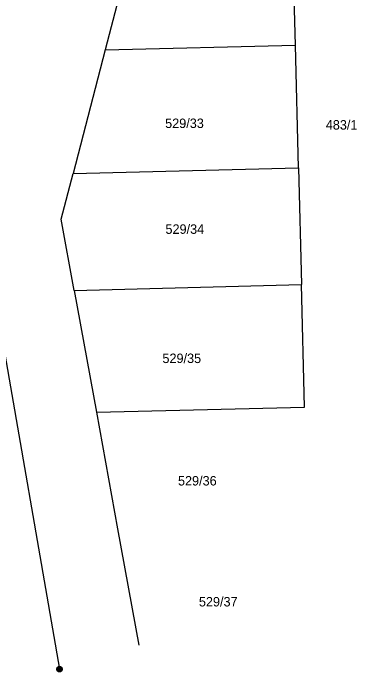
# Model space of a CAD drawing. Extents: x -759060 to -757386, y -1172273 to -1170948.
# Drawn here: x -758521.3 to -758459.6, y -1172096.8 to -1171978.6 of the extents above; entities that cross this region are included whole.
import ezdxf

# ---------------------------------------------------------------- set-up
doc = ezdxf.new("R2010")
doc.units = 0
for name, color, linetype in [('Vrstva 1', 7, 'Continuous'), ('Vrstva 2', 7, 'Continuous'), ('Vrstva 6', 7, 'Continuous')]:
    doc.layers.add(name, color=color, linetype=linetype)

msp = doc.modelspace()

# ---------------------------------------------------------------- linework, layer by layer
at = {"layer": 'Vrstva 1'}
for p, q in [((-758498.48, -1171960.89), (-758504.79, -1171985.17)), ((-758470.63, -1171984.33), (-758471.08, -1171965.19)), ((-758504.79, -1171985.17), (-758470.63, -1171984.33)), ((-758470.06, -1172006.32), (-758470.63, -1171984.33)), ((-758504.79, -1171985.17), (-758510.56, -1172007.33)), ((-758510.56, -1172007.33), (-758470.06, -1172006.32)), ((-758470.06, -1172006.32), (-758469.54, -1172027.31)), ((-758512.7, -1172015.58), (-758510.56, -1172007.33)), ((-758510.38, -1172028.34), (-758512.7, -1172015.58)), ((-758510.38, -1172028.34), (-758469.54, -1172027.31)), ((-758510.38, -1172028.34), (-758506.39, -1172050.24)), ((-758468.99, -1172049.31), (-758469.54, -1172027.31)), ((-758506.39, -1172050.24), (-758468.99, -1172049.31)), ((-758468.99, -1172049.31), (-758468.99, -1172049.31)), ((-758506.39, -1172050.24), (-758502.58, -1172071.16)), ((-758502.58, -1172071.16), (-758502.58, -1172071.16)), ((-758502.58, -1172071.16), (-758498.77, -1172092.07)), ((-758498.77, -1172092.07), (-758498.77, -1172092.07)), ((-758498.77, -1172092.07), (-758498.77, -1172092.07))]:
    msp.add_line(p, q, dxfattribs=at)
at = {"layer": 'Vrstva 6'}
for p in [(-758531.44, -1171991.05), (-758513.02, -1172096.38)]:
    msp.add_line(p, (-758513.02, -1172096.38), dxfattribs=at)
msp.add_lwpolyline([(-758513.17, -1172095.9), (-758512.86, -1172095.9), (-758512.61, -1172096.08), (-758512.51, -1172096.37), (-758512.61, -1172096.66), (-758512.86, -1172096.84), (-758513.17, -1172096.84), (-758513.42, -1172096.66), (-758513.52, -1172096.37), (-758513.42, -1172096.08), (-758513.17, -1172095.9), (-758513.14, -1172095.94), (-758512.9, -1172095.94), (-758512.74, -1172096.02), (-758513.3, -1172096.02), (-758513.38, -1172096.1), (-758512.66, -1172096.1), (-758512.66, -1172096.18), (-758513.38, -1172096.18), (-758513.42, -1172096.26), (-758512.62, -1172096.26), (-758512.58, -1172096.34), (-758513.46, -1172096.34), (-758513.46, -1172096.42), (-758512.58, -1172096.42), (-758512.61, -1172096.5), (-758513.42, -1172096.5), (-758513.41, -1172096.58), (-758512.6, -1172096.58), (-758512.65, -1172096.66), (-758513.37, -1172096.66), (-758513.29, -1172096.74), (-758512.73, -1172096.74), (-758512.84, -1172096.82), (-758513.18, -1172096.82)], dxfattribs=at)

# ---------------------------------------------------------------- texts
at = {"layer": 'Vrstva 2'}
for s, p in [('529/33', (-758494.037, -1171999.19)), ('483/1', (-758465.179, -1171999.47)), ('529/34', (-758493.98, -1172018.19)), ('529/35', (-758494.523, -1172041.39)), ('529/36', (-758491.73, -1172063.38)), ('529/37', (-758487.973, -1172085.1))]:
    msp.add_text(s, height=1.7, dxfattribs=at).set_placement(p)

doc.saveas('drawing.dxf')
